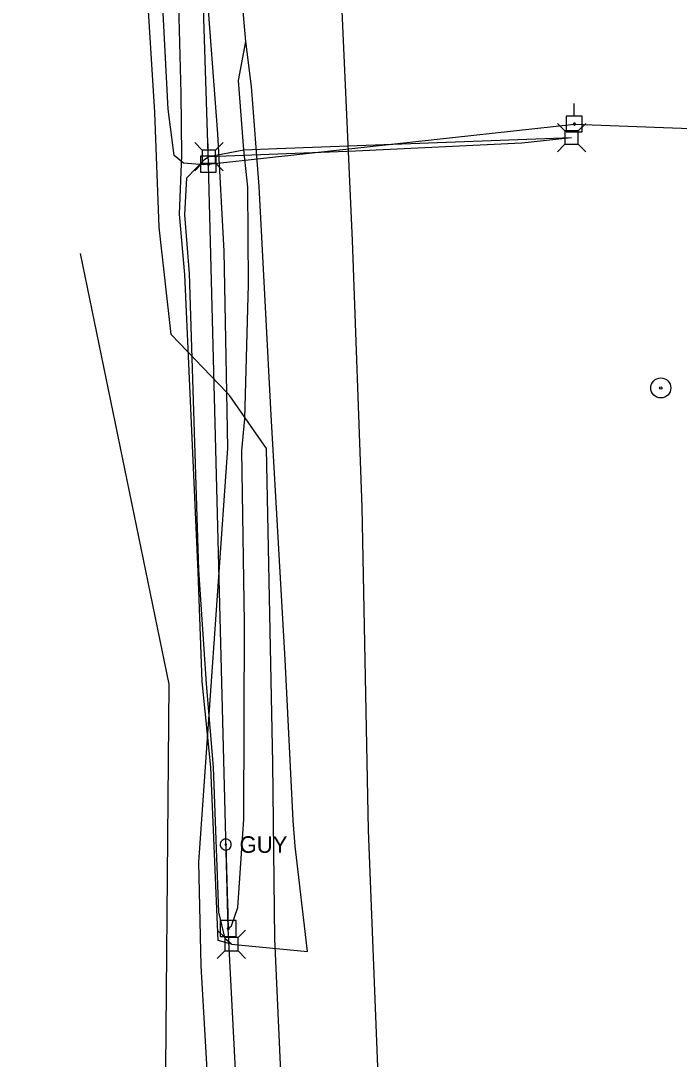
# Model space of a CAD drawing. Extents: x 600849 to 606371, y 330010 to 403088.
# Drawn here: x 601919.6 to 602072.8, y 387159.6 to 387401.1 of the extents above; entities that cross this region are included whole.
import ezdxf

# ---------------------------------------------------------------- set-up
doc = ezdxf.new("R2010")
doc.units = 0
for name, color, linetype in [('E_MISCPROP_Septic', 7, 'Continuous'), ('E_UTL_AG_Bold', 7, 'Continuous'), ('E_UTL_E_UG', 7, 'Continuous'), ('E_UTL_EGuyWire', 7, 'Continuous'), ('E_UTL_EPowerPole', 7, 'Continuous'), ('E_UTL_G_UG', 7, 'Continuous'), ('E_UTL_Overhead', 7, 'Continuous'), ('E_UTL_T_UG', 7, 'Continuous')]:
    doc.layers.add(name, color=color, linetype=linetype)

msp = doc.modelspace()

# ---------------------------------------------------------------- linework, layer by layer
at = {"layer": 'E_MISCPROP_Septic'}
for radius in [2.33, 0.292]:
    msp.add_circle((602068.55, 387315.69), radius, dxfattribs=at)
at = {"layer": 'E_UTL_AG_Bold'}
for points in [[(602046.25, 387375.45), (602044.5, 387377.2)], [(602049.35, 387375.45), (602046.25, 387375.45)], [(602046.25, 387375.45), (602046.25, 387372.35)], [(602049.35, 387375.45), (602051.1, 387377.2)], [(602049.35, 387372.35), (602049.35, 387375.45)], [(601961.84, 387371.01), (601960.09, 387372.77)], [(601964.94, 387371.01), (601966.69, 387372.77)], [(601964.94, 387371.01), (601961.84, 387371.01)], [(601961.84, 387371.01), (601961.84, 387367.92)], [(601964.94, 387367.92), (601964.94, 387371.01)], [(602046.25, 387372.35), (602044.5, 387370.6)], [(602046.25, 387372.35), (602049.35, 387372.35)], [(602049.35, 387372.35), (602051.1, 387370.6)], [(601961.84, 387367.92), (601960.09, 387366.17)], [(601961.84, 387367.92), (601964.94, 387367.92)], [(601964.94, 387367.92), (601966.69, 387366.17)], [(601967.09, 387187.89), (601965.34, 387189.64)], [(601970.19, 387187.89), (601971.94, 387189.64)], [(601970.19, 387187.89), (601967.09, 387187.89)], [(601967.09, 387187.89), (601967.09, 387184.79)], [(601970.19, 387184.79), (601970.19, 387187.89)], [(601967.09, 387184.79), (601965.34, 387183.04)], [(601967.09, 387184.79), (601970.19, 387184.79)], [(601970.19, 387184.79), (601971.94, 387183.04)]]:
    msp.add_lwpolyline(points, dxfattribs=at)
at = {"layer": 'E_UTL_E_UG'}
for points in [[(601982.23, 387110.18), (601978.74, 387187.65), (601978.27, 387228.44), (601976.8, 387301.64), (601968.23, 387313.9), (601967.56, 387314.6), (601954.6, 387328.15), (601951.79, 387353.1), (601950.77, 387379.74), (601946.27, 387451.93), (601944.15, 387500.58), (601940.02, 387551.57), (601938.94, 387581.02), (601936.74, 387622.85), (601941.67, 387626.85)], [(601922.2, 386779.32), (601963.94, 386777), (601968.55, 386778), (601970.55, 386785.5), (601969.22, 386830.41), (601969.65, 386895.32), (601969.18, 386961.26), (601970.37, 387063.38), (601965.4, 387115.42), (601961.57, 387181.34), (601961.02, 387205.42), (601967.81, 387301.67), (601967.56, 387314.6), (601966.91, 387347.47), (601965.49, 387374.81), (601959.83, 387449.79), (601959.3, 387495.32), (601957.52, 387550.38)], [(601963.28, 387367.72), (601962.17, 387367.57), (601957.48, 387367.99), (601955.3, 387369.74), (601953.93, 387380.51), (601950.15, 387452.02), (601947.64, 387495.75), (601946.97, 387537.85), (601959.19, 387548.74), (601959.76, 387549.53)]]:
    msp.add_lwpolyline(points, dxfattribs=at)
at = {"layer": 'E_UTL_EGuyWire'}
msp.add_line((601967.31, 387209.54), (601967.9, 387190), dxfattribs=at)
for points in [[(601968.59, 387209.54), (601968.57, 387209.78), (601968.5, 387210.02), (601968.39, 387210.23), (601968.24, 387210.42), (601968.05, 387210.58), (601967.84, 387210.71), (601967.61, 387210.79), (601967.37, 387210.82), (601967.13, 387210.81), (601966.89, 387210.75), (601966.67, 387210.65), (601966.47, 387210.51), (601966.3, 387210.33), (601966.17, 387210.13), (601966.08, 387209.9), (601966.03, 387209.66), (601966.03, 387209.42), (601966.08, 387209.18), (601966.17, 387208.95), (601966.3, 387208.75), (601966.47, 387208.57), (601966.67, 387208.43), (601966.89, 387208.33), (601967.13, 387208.27), (601967.37, 387208.26), (601967.61, 387208.29), (601967.84, 387208.37), (601968.05, 387208.49), (601968.24, 387208.65), (601968.39, 387208.84), (601968.5, 387209.06), (601968.57, 387209.3), (601968.59, 387209.54)], [(601967.47, 387209.54), (601967.47, 387209.57), (601967.46, 387209.6), (601967.44, 387209.63), (601967.42, 387209.65), (601967.4, 387209.67), (601967.37, 387209.68), (601967.35, 387209.69), (601967.32, 387209.7), (601967.29, 387209.7), (601967.26, 387209.69), (601967.23, 387209.68), (601967.2, 387209.66), (601967.18, 387209.64), (601967.17, 387209.61), (601967.15, 387209.58), (601967.15, 387209.55), (601967.15, 387209.52), (601967.15, 387209.49), (601967.17, 387209.47), (601967.18, 387209.44), (601967.2, 387209.42), (601967.23, 387209.4), (601967.26, 387209.39), (601967.29, 387209.38), (601967.32, 387209.38), (601967.35, 387209.38), (601967.37, 387209.39), (601967.4, 387209.41), (601967.42, 387209.43), (601967.44, 387209.45), (601967.46, 387209.48), (601967.47, 387209.51), (601967.47, 387209.54)]]:
    msp.add_lwpolyline(points, dxfattribs=at)
at = {"layer": 'E_UTL_EPowerPole'}
for points in [[(602048.41, 387378.9), (602048.41, 387381.81)], [(602050.25, 387378.9), (602046.56, 387378.9)], [(602046.56, 387378.9), (602046.56, 387375.21)], [(602050.25, 387375.21), (602050.25, 387378.9)], [(602046.56, 387375.21), (602050.25, 387375.21)], [(602048.68, 387377.05), (602048.67, 387377.1), (602048.66, 387377.14), (602048.64, 387377.18), (602048.61, 387377.22), (602048.58, 387377.25), (602048.54, 387377.27), (602048.5, 387377.29), (602048.45, 387377.29), (602048.41, 387377.29), (602048.36, 387377.28), (602048.32, 387377.26), (602048.28, 387377.23), (602048.25, 387377.2), (602048.23, 387377.16), (602048.21, 387377.12), (602048.2, 387377.08), (602048.2, 387377.03), (602048.21, 387376.99), (602048.23, 387376.94), (602048.25, 387376.91), (602048.28, 387376.87), (602048.32, 387376.85), (602048.36, 387376.83), (602048.41, 387376.82), (602048.45, 387376.82), (602048.5, 387376.82), (602048.54, 387376.84), (602048.58, 387376.86), (602048.61, 387376.89), (602048.64, 387376.93), (602048.66, 387376.97), (602048.67, 387377.01), (602048.68, 387377.05)], [(601963.25, 387369.56), (601963.25, 387372.47)], [(601965.09, 387369.56), (601961.41, 387369.56)], [(601961.41, 387369.56), (601961.41, 387365.87)], [(601963.52, 387367.72), (601963.52, 387367.77), (601963.5, 387367.81), (601963.48, 387367.85), (601963.45, 387367.89), (601963.42, 387367.92), (601963.38, 387367.94), (601963.34, 387367.95), (601963.29, 387367.96), (601963.25, 387367.96), (601963.2, 387367.95), (601963.16, 387367.93), (601963.13, 387367.9), (601963.09, 387367.87), (601963.07, 387367.83), (601963.05, 387367.79), (601963.04, 387367.74), (601963.04, 387367.7), (601963.05, 387367.65), (601963.07, 387367.61), (601963.09, 387367.57), (601963.13, 387367.54), (601963.16, 387367.52), (601963.2, 387367.5), (601963.25, 387367.49), (601963.29, 387367.48), (601963.34, 387367.49), (601963.38, 387367.51), (601963.42, 387367.53), (601963.45, 387367.56), (601963.48, 387367.59), (601963.5, 387367.63), (601963.52, 387367.68), (601963.52, 387367.72)], [(601965.09, 387365.87), (601965.09, 387369.56)], [(601961.41, 387365.87), (601965.09, 387365.87)], [(601967.87, 387191.85), (601967.87, 387194.76)], [(601969.71, 387191.85), (601966.03, 387191.85)], [(601966.03, 387191.85), (601966.03, 387188.16)], [(601969.71, 387188.16), (601969.71, 387191.85)], [(601968.14, 387190), (601968.14, 387190.05), (601968.12, 387190.09), (601968.1, 387190.13), (601968.07, 387190.17), (601968.04, 387190.2), (601968, 387190.22), (601967.96, 387190.24), (601967.91, 387190.24), (601967.87, 387190.24), (601967.82, 387190.23), (601967.78, 387190.21), (601967.75, 387190.18), (601967.71, 387190.15), (601967.69, 387190.11), (601967.67, 387190.07), (601967.66, 387190.03), (601967.66, 387189.98), (601967.67, 387189.94), (601967.69, 387189.9), (601967.71, 387189.86), (601967.75, 387189.82), (601967.78, 387189.8), (601967.82, 387189.78), (601967.87, 387189.77), (601967.91, 387189.77), (601967.96, 387189.77), (601968, 387189.79), (601968.04, 387189.81), (601968.07, 387189.84), (601968.1, 387189.88), (601968.12, 387189.92), (601968.14, 387189.96), (601968.14, 387190)], [(601966.03, 387188.16), (601969.71, 387188.16)]]:
    msp.add_lwpolyline(points, dxfattribs=at)
at = {"layer": 'E_UTL_G_UG'}
msp.add_lwpolyline([(602003.89, 387128.32), (602000.53, 387212.86), (601999.03, 387287.98), (601996.78, 387350), (601993.81, 387417.14), (601989.79, 387549.55), (601987.82, 387559.56), (601982.37, 387676.37), (601979.36, 387731.61), (601977.96, 387782.25), (601973.78, 387854.95), (601971.4, 387882.88), (601959.06, 387893.88), (601947.92, 388034.9), (601947.76, 388044.12), (601950, 388048.88), (601963.04, 388065.72), (601966.96, 388089.3), (601965.26, 388119.24), (601959.85, 388250.73), (601957.45, 388332.62), (601954.78, 388482.26)], dxfattribs=at)
at = {"layer": 'E_UTL_Overhead'}
for points in [[(601997.72, 384581.73), (601996.5, 384782.5), (601995.95, 384977.86), (601993.78, 385113.06), (601992.27, 385287), (601991.27, 385438.92), (601989.83, 385596.66), (601988.42, 385749.45), (601986.99, 385898.57), (601987.41, 385903.5), (601985.69, 386064.02), (601985.59, 386115.59), (601983.8, 386328.66), (601982.44, 386467.14), (601982, 386538.42), (601981.15, 386609.8), (601979.77, 386780.52), (601975.57, 386883.52), (601973.27, 386986.79), (601973.01, 387090.96), (601967.9, 387190), (601963.28, 387367.72), (601957.68, 387541.55)], [(601963.28, 387367.72), (602048.44, 387377.05), (602203.92, 387371.2)]]:
    msp.add_lwpolyline(points, dxfattribs=at)
at = {"layer": 'E_UTL_T_UG'}
for points in [[(601968.64, 387186.34), (601986.37, 387184.64), (601983.47, 387209.17), (601983.03, 387215.15), (601981.17, 387252.53), (601977.87, 387309.34), (601975.1, 387362.54), (601973.29, 387385.82), (601971.99, 387396.25), (601971.18, 387405.06), (601968.64, 387448.66), (601966.82, 387473.83), (601965.35, 387492.5), (601962.07, 387512.39), (601959.56, 387520.06), (601952.69, 387536.43), (601949.23, 387544.66), (601938.04, 387563.37), (601936.24, 387566.37), (601924.95, 387581.33), (601921.22, 387626.61), (601919.72, 387656.08), (601919.6, 387661.36)], [(601968.64, 387186.34), (601965.51, 387187.24), (601963.87, 387227.52), (601961.82, 387247.41), (601960.91, 387272.94), (601957.77, 387342.07), (601956.56, 387356.11), (601957.06, 387369.76), (601956.91, 387384.12), (601955.76, 387428.39)], [(601967.9, 387190), (601968.66, 387190.66), (601970.09, 387194.87), (601971.48, 387215.42), (601971.66, 387261.07), (601971.05, 387301.17), (601971.78, 387308.48), (601972.61, 387339.78), (601972.46, 387362.36), (601971.5, 387371.02), (601970.31, 387387.21), (601971.99, 387396.25)], [(601968.64, 387186.34), (601967.21, 387187.63), (601965.67, 387193.8), (601964.45, 387227.5), (601962.84, 387246.92), (601961.06, 387273.37), (601958.86, 387342.29), (601957.76, 387355.93), (601958.25, 387364.51), (601962.4, 387368.82), (601963.39, 387369.47), (601971.5, 387371.02), (601979.22, 387371.34), (602047.8, 387373.9)], [(601963.39, 387369.47), (601997.49, 387370.84), (602036.23, 387372.71), (602047.03, 387373.84), (602047.8, 387373.9)], [(601962.39, 385953.96), (601961.44, 386115.75), (601959.43, 386430.31), (601964.7, 386510.6), (601959.05, 386559.88), (601959.13, 386597.12), (601958.71, 386637.46), (601956.07, 386776.69), (601955.91, 386828.16), (601958.31, 386878.68), (601957.73, 386967.91), (601952.48, 387059.18), (601954.17, 387246.86), (601933.53, 387346.99)]]:
    msp.add_lwpolyline(points, dxfattribs=at)

# ---------------------------------------------------------------- texts
at = {"layer": 'E_UTL_EGuyWire'}
msp.add_text('GUY', height=3.85, dxfattribs=at).set_placement((601970.52, 387207.61))

doc.saveas('drawing.dxf')
